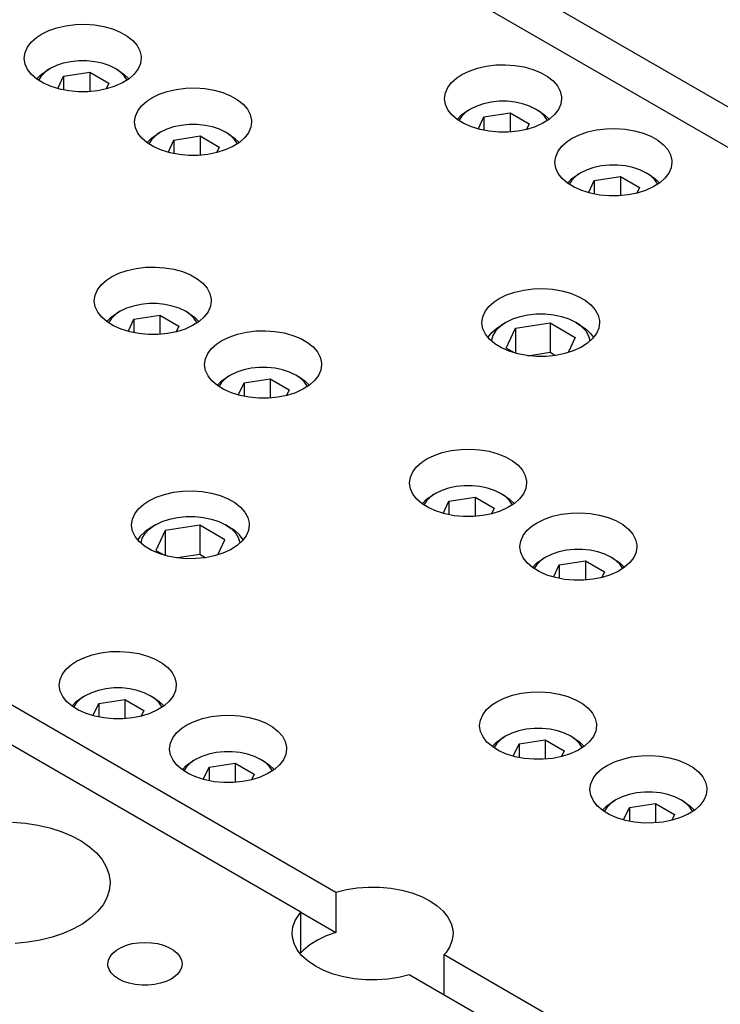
# Model space of a CAD drawing. Header units: inches. Extents: x 3 to 351, y 4 to 271.
# Tile 350 of 530: x 171.29 to 174.82, y 255.31 to 260.27. Entities that reach past the tile are written whole.
import ezdxf

# ---------------------------------------------------------------- set-up
doc = ezdxf.new("R2010")
doc.units = ezdxf.units.IN
doc.header["$LTSCALE"] = 0.5
doc.header["$MEASUREMENT"] = 0
doc.layers.add('DST', color=7, linetype='Continuous')

msp = doc.modelspace()

# ---------------------------------------------------------------- linework, layer by layer
at = {"layer": 'DST', "color": 254, "linetype": 'Continuous'}
for p, q in [((177.3044, 258.4237), (173.3609, 260.7005)), ((173.1841, 260.5984), (177.1276, 258.3217)), ((171.477, 260.2331), (171.5222, 260.2433)), ((171.5222, 260.2433), (171.5698, 260.2492)), ((171.5698, 260.2492), (171.6183, 260.2504)), ((171.6183, 260.2504), (171.6665, 260.2471)), ((171.6665, 260.2471), (171.7131, 260.2392)), ((171.3736, 260.1844), (171.3983, 260.2006)), ((171.3983, 260.2006), (171.4353, 260.2187)), ((171.4353, 260.2187), (171.477, 260.2331)), ((171.7131, 260.2392), (171.7568, 260.227)), ((171.7568, 260.227), (171.7965, 260.2108)), ((171.7965, 260.2108), (171.8311, 260.1911)), ((171.3277, 260.1352), (171.3471, 260.1609)), ((171.3471, 260.1609), (171.3736, 260.1844)), ((171.8311, 260.1911), (171.8596, 260.1684)), ((171.8596, 260.1684), (171.8813, 260.1434)), ((171.8813, 260.1434), (171.8955, 260.1166)), ((171.3118, 260.0801), (171.3158, 260.108)), ((171.3158, 260.108), (171.3277, 260.1352)), ((171.8955, 260.1166), (171.902, 260.0888)), ((171.3118, 260.0778), (171.3118, 260.0801)), ((171.3165, 260.0499), (171.3118, 260.0778)), ((171.329, 260.0228), (171.3165, 260.0499)), ((171.8984, 260.0521), (171.8865, 260.0249)), ((171.9024, 260.0801), (171.8984, 260.0521)), ((171.902, 260.0888), (171.9024, 260.0801)), ((173.6436, 260.0392), (173.6911, 260.045)), ((173.6911, 260.045), (173.7396, 260.0463)), ((173.7396, 260.0463), (173.7878, 260.0429)), ((171.349, 259.9972), (171.329, 260.0228)), ((171.376, 259.9739), (171.349, 259.9972)), ((171.8671, 259.9992), (171.8406, 259.9757)), ((171.8865, 260.0249), (171.8671, 259.9992)), ((173.4949, 259.9803), (173.5196, 259.9965)), ((173.5196, 259.9965), (173.5567, 260.0146)), ((173.5567, 260.0146), (173.5984, 260.029)), ((173.5984, 260.029), (173.6436, 260.0392)), ((173.7878, 260.0429), (173.8344, 260.0351)), ((173.8344, 260.0351), (173.8781, 260.0229)), ((173.8781, 260.0229), (173.9178, 260.0067)), ((173.9178, 260.0067), (173.9524, 259.987)), ((171.4092, 259.9535), (171.376, 259.9739)), ((171.4479, 259.9365), (171.4092, 259.9535)), ((171.8078, 259.955), (171.7696, 259.9377)), ((171.8406, 259.9757), (171.8078, 259.955)), ((173.449, 259.9311), (173.4684, 259.9568)), ((173.4684, 259.9568), (173.4949, 259.9803)), ((173.9524, 259.987), (173.9809, 259.9643)), ((173.9809, 259.9643), (174.0026, 259.9392)), ((171.4908, 259.9234), (171.4479, 259.9365)), ((171.5368, 259.9145), (171.4908, 259.9234)), ((171.5848, 259.9101), (171.5368, 259.9145)), ((171.6333, 259.9103), (171.5848, 259.9101)), ((171.6812, 259.915), (171.6333, 259.9103)), ((171.727, 259.9243), (171.6812, 259.915)), ((171.7696, 259.9377), (171.727, 259.9243)), ((171.9551, 259.8792), (171.9921, 259.8973)), ((171.9921, 259.8973), (172.0338, 259.9117)), ((172.0338, 259.9117), (172.079, 259.9219)), ((172.079, 259.9219), (172.1265, 259.9277)), ((172.1265, 259.9277), (172.175, 259.929)), ((172.175, 259.929), (172.2233, 259.9256)), ((172.2233, 259.9256), (172.2699, 259.9177)), ((172.2699, 259.9177), (172.3136, 259.9055)), ((172.3136, 259.9055), (172.3533, 259.8894)), ((173.4331, 259.8759), (173.4371, 259.9039)), ((173.4371, 259.9039), (173.449, 259.9311)), ((174.0026, 259.9392), (174.0168, 259.9124)), ((174.0168, 259.9124), (174.0233, 259.8847)), ((171.9039, 259.8394), (171.9304, 259.8629)), ((171.9304, 259.8629), (171.9551, 259.8792)), ((172.3533, 259.8894), (172.3879, 259.8697)), ((172.3879, 259.8697), (172.4164, 259.847)), ((172.4164, 259.847), (172.438, 259.8219)), ((173.4332, 259.8737), (173.4331, 259.8759)), ((173.4378, 259.8458), (173.4332, 259.8737)), ((173.4503, 259.8187), (173.4378, 259.8458)), ((174.0197, 259.848), (174.0078, 259.8208)), ((174.0237, 259.8759), (174.0197, 259.848)), ((174.0233, 259.8847), (174.0237, 259.8759)), ((171.8726, 259.7866), (171.8845, 259.8137)), ((171.8845, 259.8137), (171.9039, 259.8394)), ((172.438, 259.8219), (172.4523, 259.7951)), ((173.4703, 259.7931), (173.4503, 259.8187)), ((174.0078, 259.8208), (173.9884, 259.7951)), ((171.8686, 259.7586), (171.8726, 259.7866)), ((171.8686, 259.7563), (171.8686, 259.7586)), ((171.8733, 259.7284), (171.8686, 259.7563)), ((172.4523, 259.7951), (172.4588, 259.7673)), ((172.4591, 259.7586), (172.4552, 259.7307)), ((172.4588, 259.7673), (172.4591, 259.7586)), ((173.4973, 259.7698), (173.4703, 259.7931)), ((173.5306, 259.7494), (173.4973, 259.7698)), ((173.5692, 259.7324), (173.5306, 259.7494)), ((173.9292, 259.7509), (173.891, 259.7336)), ((173.9619, 259.7716), (173.9292, 259.7509)), ((173.9884, 259.7951), (173.9619, 259.7716)), ((171.8858, 259.7013), (171.8733, 259.7284)), ((171.9058, 259.6758), (171.8858, 259.7013)), ((172.4433, 259.7035), (172.4239, 259.6778)), ((172.4552, 259.7307), (172.4433, 259.7035)), ((173.6121, 259.7193), (173.5692, 259.7324)), ((173.6581, 259.7104), (173.6121, 259.7193)), ((173.7061, 259.706), (173.6581, 259.7104)), ((173.7547, 259.7061), (173.7061, 259.706)), ((173.8025, 259.7109), (173.7547, 259.7061)), ((173.8484, 259.7202), (173.8025, 259.7109)), ((173.891, 259.7336), (173.8484, 259.7202)), ((174.1134, 259.6932), (174.1551, 259.7075)), ((174.1551, 259.7075), (174.2003, 259.7178)), ((174.2003, 259.7178), (174.2478, 259.7236)), ((174.2478, 259.7236), (174.2964, 259.7248)), ((174.2964, 259.7248), (174.3446, 259.7215)), ((174.3446, 259.7215), (174.3912, 259.7136)), ((174.3912, 259.7136), (174.4349, 259.7014)), ((174.4349, 259.7014), (174.4746, 259.6853)), ((171.9328, 259.6525), (171.9058, 259.6758)), ((171.966, 259.6321), (171.9328, 259.6525)), ((172.3974, 259.6543), (172.3646, 259.6336)), ((172.4239, 259.6778), (172.3974, 259.6543)), ((174.0252, 259.6353), (174.0517, 259.6588)), ((174.0517, 259.6588), (174.0764, 259.675)), ((174.0764, 259.675), (174.1134, 259.6932)), ((174.4746, 259.6853), (174.5092, 259.6656)), ((174.5092, 259.6656), (174.5377, 259.6429)), ((172.0046, 259.615), (171.966, 259.6321)), ((172.0475, 259.6019), (172.0046, 259.615)), ((172.0936, 259.593), (172.0475, 259.6019)), ((172.2838, 259.6028), (172.238, 259.5936)), ((172.3264, 259.6163), (172.2838, 259.6028)), ((172.3646, 259.6336), (172.3264, 259.6163)), ((173.9939, 259.5824), (174.0058, 259.6096)), ((174.0058, 259.6096), (174.0252, 259.6353)), ((174.5377, 259.6429), (174.5594, 259.6178)), ((174.5594, 259.6178), (174.5736, 259.591)), ((172.1415, 259.5886), (172.0936, 259.593)), ((172.1901, 259.5888), (172.1415, 259.5886)), ((172.238, 259.5936), (172.1901, 259.5888)), ((173.9899, 259.5545), (173.9939, 259.5824)), ((173.9899, 259.5522), (173.9899, 259.5545)), ((173.9946, 259.5243), (173.9899, 259.5522)), ((174.5736, 259.591), (174.5801, 259.5632)), ((174.5805, 259.5545), (174.5765, 259.5265)), ((174.5801, 259.5632), (174.5805, 259.5545)), ((174.0071, 259.4972), (173.9946, 259.5243)), ((174.5646, 259.4994), (174.5452, 259.4737)), ((174.5765, 259.5265), (174.5646, 259.4994)), ((174.0271, 259.4717), (174.0071, 259.4972)), ((174.0541, 259.4484), (174.0271, 259.4717)), ((174.0873, 259.4279), (174.0541, 259.4484)), ((174.5187, 259.4502), (174.4859, 259.4295)), ((174.5452, 259.4737), (174.5187, 259.4502)), ((174.1259, 259.4109), (174.0873, 259.4279)), ((174.1689, 259.3978), (174.1259, 259.4109)), ((174.4051, 259.3987), (174.3593, 259.3895)), ((174.4477, 259.4122), (174.4051, 259.3987)), ((174.4859, 259.4295), (174.4477, 259.4122)), ((174.2149, 259.3889), (174.1689, 259.3978)), ((174.2629, 259.3845), (174.2149, 259.3889)), ((174.3114, 259.3847), (174.2629, 259.3845)), ((174.3593, 259.3895), (174.3114, 259.3847)), ((171.7889, 258.994), (171.8306, 259.0084)), ((171.8306, 259.0084), (171.8758, 259.0186)), ((171.8758, 259.0186), (171.9233, 259.0244)), ((171.9233, 259.0244), (171.9718, 259.0257)), ((171.9718, 259.0257), (172.02, 259.0223)), ((172.02, 259.0223), (172.0666, 259.0144)), ((172.0666, 259.0144), (172.1104, 259.0023)), ((172.1104, 259.0023), (172.1501, 258.9861)), ((171.7007, 258.9362), (171.7271, 258.9597)), ((171.7271, 258.9597), (171.7519, 258.9759)), ((171.7519, 258.9759), (171.7889, 258.994)), ((172.1501, 258.9861), (172.1846, 258.9664)), ((172.1846, 258.9664), (172.2131, 258.9437)), ((171.6694, 258.8833), (171.6812, 258.9105)), ((171.6812, 258.9105), (171.7007, 258.9362)), ((172.2131, 258.9437), (172.2348, 258.9186)), ((172.2348, 258.9186), (172.2491, 258.8918)), ((173.7874, 258.8994), (173.8327, 258.9097)), ((173.8327, 258.9097), (173.8803, 258.9156)), ((173.8803, 258.9156), (173.929, 258.9169)), ((173.929, 258.9169), (173.9773, 258.9136)), ((173.9773, 258.9136), (174.0241, 258.9058)), ((174.0241, 258.9058), (174.068, 258.8937)), ((171.6654, 258.8553), (171.6694, 258.8833)), ((171.6654, 258.8531), (171.6654, 258.8553)), ((171.67, 258.8252), (171.6654, 258.8531)), ((172.2491, 258.8918), (172.2555, 258.864)), ((172.2559, 258.8553), (172.2519, 258.8274)), ((172.2555, 258.864), (172.2559, 258.8553)), ((173.6833, 258.8503), (173.7085, 258.8668)), ((173.7085, 258.8668), (173.7456, 258.885)), ((173.7456, 258.885), (173.7874, 258.8994)), ((174.068, 258.8937), (174.1079, 258.8776)), ((174.1079, 258.8776), (174.1427, 258.8579)), ((174.1427, 258.8579), (174.1715, 258.8352)), ((171.6825, 258.7981), (171.67, 258.8252)), ((172.2519, 258.8274), (172.2401, 258.8002)), ((173.6374, 258.8009), (173.6568, 258.8267)), ((173.6568, 258.8267), (173.6833, 258.8503)), ((174.1715, 258.8352), (174.1935, 258.8101)), ((174.1935, 258.8101), (174.208, 258.7833)), ((171.7026, 258.7725), (171.6825, 258.7981)), ((171.7296, 258.7492), (171.7026, 258.7725)), ((172.2206, 258.7745), (172.1942, 258.751)), ((172.2401, 258.8002), (172.2206, 258.7745)), ((173.6215, 258.7456), (173.6255, 258.7736)), ((173.6255, 258.7736), (173.6374, 258.8009)), ((174.208, 258.7833), (174.2148, 258.7555)), ((174.2148, 258.7555), (174.2153, 258.7456)), ((171.7628, 258.7288), (171.7296, 258.7492)), ((171.8014, 258.7118), (171.7628, 258.7288)), ((171.8443, 258.6986), (171.8014, 258.7118)), ((172.1232, 258.713), (172.0806, 258.6995)), ((172.1614, 258.7303), (172.1232, 258.713)), ((172.1942, 258.751), (172.1614, 258.7303)), ((172.4326, 258.6972), (172.4801, 258.703)), ((172.4801, 258.703), (172.5286, 258.7042)), ((172.5286, 258.7042), (172.5768, 258.7009)), ((173.6216, 258.7419), (173.6215, 258.7456)), ((173.6267, 258.7139), (173.6216, 258.7419)), ((173.6396, 258.6868), (173.6267, 258.7139)), ((174.2113, 258.7176), (174.1994, 258.6903)), ((174.2153, 258.7456), (174.2113, 258.7176)), ((171.8904, 258.6898), (171.8443, 258.6986)), ((171.9383, 258.6853), (171.8904, 258.6898)), ((171.9869, 258.6855), (171.9383, 258.6853)), ((172.0347, 258.6903), (171.9869, 258.6855)), ((172.0806, 258.6995), (172.0347, 258.6903)), ((172.2839, 258.6382), (172.3086, 258.6544)), ((172.3086, 258.6544), (172.3457, 258.6725)), ((172.3457, 258.6725), (172.3874, 258.6869)), ((172.3874, 258.6869), (172.4326, 258.6972)), ((172.5768, 258.7009), (172.6234, 258.693)), ((172.6234, 258.693), (172.6672, 258.6808)), ((172.6672, 258.6808), (172.7068, 258.6647)), ((172.7068, 258.6647), (172.7414, 258.645)), ((173.66, 258.6613), (173.6396, 258.6868)), ((173.6873, 258.6381), (173.66, 258.6613)), ((174.18, 258.6646), (174.1535, 258.641)), ((174.1994, 258.6903), (174.18, 258.6646)), ((172.238, 258.589), (172.2574, 258.6147)), ((172.2574, 258.6147), (172.2839, 258.6382)), ((172.7414, 258.645), (172.7699, 258.6223)), ((172.7699, 258.6223), (172.7916, 258.5972)), ((173.7209, 258.6177), (173.6873, 258.6381)), ((173.7598, 258.6008), (173.7209, 258.6177)), ((174.1207, 258.6202), (174.0825, 258.6028)), ((174.1535, 258.641), (174.1207, 258.6202)), ((172.2222, 258.5339), (172.2261, 258.5618)), ((172.2261, 258.5618), (172.238, 258.589)), ((172.7916, 258.5972), (172.8059, 258.5704)), ((172.8059, 258.5704), (172.8123, 258.5426)), ((173.8029, 258.5877), (173.7598, 258.6008)), ((173.8492, 258.579), (173.8029, 258.5877)), ((173.8973, 258.5747), (173.8492, 258.579)), ((173.946, 258.575), (173.8973, 258.5747)), ((173.9939, 258.5799), (173.946, 258.575)), ((174.0398, 258.5892), (173.9939, 258.5799)), ((174.0825, 258.6028), (174.0398, 258.5892)), ((172.2222, 258.5316), (172.2222, 258.5339)), ((172.2268, 258.5037), (172.2222, 258.5316)), ((172.8087, 258.5059), (172.7968, 258.4787)), ((172.8127, 258.5339), (172.8087, 258.5059)), ((172.8123, 258.5426), (172.8127, 258.5339)), ((172.2393, 258.4766), (172.2268, 258.5037)), ((172.2593, 258.4511), (172.2393, 258.4766)), ((172.7968, 258.4787), (172.7774, 258.4531)), ((172.2863, 258.4278), (172.2593, 258.4511)), ((172.3196, 258.4073), (172.2863, 258.4278)), ((172.3582, 258.3903), (172.3196, 258.4073)), ((172.7182, 258.4089), (172.68, 258.3916)), ((172.7509, 258.4295), (172.7182, 258.4089)), ((172.7774, 258.4531), (172.7509, 258.4295)), ((172.4011, 258.3772), (172.3582, 258.3903)), ((172.4471, 258.3683), (172.4011, 258.3772)), ((172.4951, 258.3639), (172.4471, 258.3683)), ((172.5437, 258.3641), (172.4951, 258.3639)), ((172.5915, 258.3689), (172.5437, 258.3641)), ((172.6374, 258.3781), (172.5915, 258.3689)), ((172.68, 258.3916), (172.6374, 258.3781)), ((168.9415, 258.149), (172.885, 255.8722)), ((173.5143, 258.1059), (173.5628, 258.1071)), ((173.5628, 258.1071), (173.611, 258.1038)), ((173.3181, 258.0411), (173.3428, 258.0573)), ((173.3428, 258.0573), (173.3799, 258.0754)), ((173.3799, 258.0754), (173.4216, 258.0898)), ((173.4216, 258.0898), (173.4668, 258.1001)), ((173.4668, 258.1001), (173.5143, 258.1059)), ((173.611, 258.1038), (173.6576, 258.0959)), ((173.6576, 258.0959), (173.7014, 258.0837)), ((173.7014, 258.0837), (173.7411, 258.0676)), ((173.7411, 258.0676), (173.7756, 258.0479)), ((172.7082, 255.7702), (168.7647, 258.0469)), ((173.2722, 257.9919), (173.2917, 258.0176)), ((173.2917, 258.0176), (173.3181, 258.0411)), ((173.7756, 258.0479), (173.8041, 258.0252)), ((173.8041, 258.0252), (173.8258, 258.0001)), ((173.2564, 257.9368), (173.2604, 257.9647)), ((173.2604, 257.9647), (173.2722, 257.9919)), ((173.8258, 258.0001), (173.8401, 257.9733)), ((173.8401, 257.9733), (173.8465, 257.9455)), ((173.2564, 257.9345), (173.2564, 257.9368)), ((173.261, 257.9066), (173.2564, 257.9345)), ((173.8429, 257.9088), (173.831, 257.8817)), ((173.8469, 257.9368), (173.8429, 257.9088)), ((173.8465, 257.9455), (173.8469, 257.9368)), ((171.9407, 257.8462), (171.9779, 257.8644)), ((171.9779, 257.8644), (172.0197, 257.8788)), ((172.0197, 257.8788), (172.065, 257.8891)), ((172.065, 257.8891), (172.1126, 257.895)), ((172.1126, 257.895), (172.1612, 257.8963)), ((172.1612, 257.8963), (172.2096, 257.893)), ((172.2096, 257.893), (172.2563, 257.8852)), ((172.2563, 257.8852), (172.3003, 257.8731)), ((172.3003, 257.8731), (172.3402, 257.8569)), ((173.2735, 257.8795), (173.261, 257.9066)), ((173.2935, 257.854), (173.2735, 257.8795)), ((173.831, 257.8817), (173.8116, 257.856)), ((171.8891, 257.8061), (171.9155, 257.8297)), ((171.9155, 257.8297), (171.9407, 257.8462)), ((172.3402, 257.8569), (172.375, 257.8373)), ((172.375, 257.8373), (172.4037, 257.8146)), ((172.4037, 257.8146), (172.4257, 257.7895)), ((173.3205, 257.8307), (173.2935, 257.854)), ((173.3538, 257.8102), (173.3205, 257.8307)), ((173.3924, 257.7932), (173.3538, 257.8102)), ((173.7524, 257.8118), (173.7142, 257.7945)), ((173.7852, 257.8324), (173.7524, 257.8118)), ((173.8116, 257.856), (173.7852, 257.8324)), ((171.8578, 257.753), (171.8696, 257.7803)), ((171.8696, 257.7803), (171.8891, 257.8061)), ((172.4257, 257.7895), (172.4403, 257.7627)), ((172.4403, 257.7627), (172.447, 257.7348)), ((173.4353, 257.7801), (173.3924, 257.7932)), ((173.4814, 257.7712), (173.4353, 257.7801)), ((173.5293, 257.7668), (173.4814, 257.7712)), ((173.5779, 257.767), (173.5293, 257.7668)), ((173.6257, 257.7718), (173.5779, 257.767)), ((173.6716, 257.781), (173.6257, 257.7718)), ((173.7142, 257.7945), (173.6716, 257.781)), ((173.9367, 257.754), (173.9784, 257.7684)), ((173.9784, 257.7684), (174.0236, 257.7786)), ((174.0236, 257.7786), (174.0711, 257.7844)), ((174.0711, 257.7844), (174.1196, 257.7857)), ((174.1196, 257.7857), (174.1678, 257.7823)), ((174.1678, 257.7823), (174.2144, 257.7744)), ((174.2144, 257.7744), (174.2581, 257.7623)), ((174.2581, 257.7623), (174.2978, 257.7461)), ((171.8538, 257.725), (171.8578, 257.753)), ((171.8538, 257.7213), (171.8538, 257.725)), ((171.8589, 257.6933), (171.8538, 257.7213)), ((172.4475, 257.725), (172.4435, 257.697)), ((172.447, 257.7348), (172.4475, 257.725)), ((173.8484, 257.6961), (173.8749, 257.7197)), ((173.8749, 257.7197), (173.8996, 257.7359)), ((173.8996, 257.7359), (173.9367, 257.754)), ((174.2978, 257.7461), (174.3324, 257.7264)), ((174.3324, 257.7264), (174.3609, 257.7037)), ((171.8718, 257.6662), (171.8589, 257.6933)), ((171.8922, 257.6407), (171.8718, 257.6662)), ((172.4317, 257.6697), (172.4122, 257.644)), ((172.4435, 257.697), (172.4317, 257.6697)), ((173.8171, 257.6433), (173.829, 257.6705)), ((173.829, 257.6705), (173.8484, 257.6961)), ((174.3609, 257.7037), (174.3826, 257.6786)), ((174.3826, 257.6786), (174.3968, 257.6518)), ((171.9195, 257.6174), (171.8922, 257.6407)), ((171.9531, 257.5971), (171.9195, 257.6174)), ((172.3858, 257.6204), (172.353, 257.5996)), ((172.4122, 257.644), (172.3858, 257.6204)), ((173.8131, 257.6153), (173.8171, 257.6433)), ((173.8132, 257.6131), (173.8131, 257.6153)), ((173.8178, 257.5851), (173.8132, 257.6131)), ((174.3968, 257.6518), (174.4033, 257.624)), ((174.4037, 257.6153), (174.3997, 257.5874)), ((174.4033, 257.624), (174.4037, 257.6153)), ((171.992, 257.5802), (171.9531, 257.5971)), ((172.0351, 257.5671), (171.992, 257.5802)), ((172.0814, 257.5584), (172.0351, 257.5671)), ((172.2721, 257.5686), (172.2262, 257.5593)), ((172.3147, 257.5822), (172.2721, 257.5686)), ((172.353, 257.5996), (172.3147, 257.5822)), ((173.8303, 257.5581), (173.8178, 257.5851)), ((174.3878, 257.5602), (174.3684, 257.5345)), ((174.3997, 257.5874), (174.3878, 257.5602)), ((172.1295, 257.5541), (172.0814, 257.5584)), ((172.1782, 257.5544), (172.1295, 257.5541)), ((172.2262, 257.5593), (172.1782, 257.5544)), ((173.8503, 257.5325), (173.8303, 257.5581)), ((173.8773, 257.5092), (173.8503, 257.5325)), ((174.3419, 257.511), (174.3092, 257.4903)), ((174.3684, 257.5345), (174.3419, 257.511)), ((173.9106, 257.4888), (173.8773, 257.5092)), ((173.9492, 257.4718), (173.9106, 257.4888)), ((173.9921, 257.4586), (173.9492, 257.4718)), ((174.271, 257.473), (174.2284, 257.4595)), ((174.3092, 257.4903), (174.271, 257.473)), ((174.0381, 257.4497), (173.9921, 257.4586)), ((174.0861, 257.4453), (174.0381, 257.4497)), ((174.1347, 257.4455), (174.0861, 257.4453)), ((174.1825, 257.4503), (174.1347, 257.4455)), ((174.2284, 257.4595), (174.1825, 257.4503)), ((171.6121, 257.0548), (171.6538, 257.0692)), ((171.6538, 257.0692), (171.699, 257.0795)), ((171.699, 257.0795), (171.7465, 257.0853)), ((171.7465, 257.0853), (171.795, 257.0865)), ((171.795, 257.0865), (171.8433, 257.0832)), ((171.8433, 257.0832), (171.8899, 257.0753)), ((171.8899, 257.0753), (171.9336, 257.0631)), ((171.5239, 256.997), (171.5504, 257.0205)), ((171.5504, 257.0205), (171.5751, 257.0367)), ((171.5751, 257.0367), (171.6121, 257.0548)), ((171.9336, 257.0631), (171.9733, 257.0469)), ((171.9733, 257.0469), (172.0079, 257.0273)), ((172.0079, 257.0273), (172.0364, 257.0046)), ((171.4926, 256.9441), (171.5045, 256.9713)), ((171.5045, 256.9713), (171.5239, 256.997)), ((172.0364, 257.0046), (172.058, 256.9795)), ((172.058, 256.9795), (172.0723, 256.9527)), ((171.4886, 256.9162), (171.4926, 256.9441)), ((171.4886, 256.9139), (171.4886, 256.9162)), ((172.0723, 256.9527), (172.0788, 256.9249)), ((172.0791, 256.9162), (172.0752, 256.8882)), ((172.0788, 256.9249), (172.0791, 256.9162)), ((171.4933, 256.886), (171.4886, 256.9139)), ((171.5058, 256.8589), (171.4933, 256.886)), ((172.0752, 256.8882), (172.0633, 256.861)), ((173.7334, 256.8507), (173.7751, 256.8651)), ((173.7751, 256.8651), (173.8203, 256.8753)), ((173.8203, 256.8753), (173.8678, 256.8812)), ((173.8678, 256.8812), (173.9164, 256.8824)), ((173.9164, 256.8824), (173.9646, 256.879)), ((173.9646, 256.879), (174.0112, 256.8712)), ((174.0112, 256.8712), (174.0549, 256.859)), ((171.5258, 256.8334), (171.5058, 256.8589)), ((171.5528, 256.8101), (171.5258, 256.8334)), ((172.0439, 256.8353), (172.0174, 256.8118)), ((172.0633, 256.861), (172.0439, 256.8353)), ((173.6452, 256.7929), (173.6717, 256.8164)), ((173.6717, 256.8164), (173.6964, 256.8326)), ((173.6964, 256.8326), (173.7334, 256.8507)), ((174.0549, 256.859), (174.0946, 256.8428)), ((174.0946, 256.8428), (174.1292, 256.8231)), ((174.1292, 256.8231), (174.1577, 256.8004)), ((171.586, 256.7896), (171.5528, 256.8101)), ((171.6246, 256.7726), (171.586, 256.7896)), ((171.6675, 256.7595), (171.6246, 256.7726)), ((171.9464, 256.7738), (171.9038, 256.7604)), ((171.9846, 256.7911), (171.9464, 256.7738)), ((172.0174, 256.8118), (171.9846, 256.7911)), ((173.6139, 256.74), (173.6258, 256.7672)), ((173.6258, 256.7672), (173.6452, 256.7929)), ((174.1577, 256.8004), (174.1794, 256.7753)), ((174.1794, 256.7753), (174.1936, 256.7485)), ((171.7136, 256.7506), (171.6675, 256.7595)), ((171.7615, 256.7462), (171.7136, 256.7506)), ((171.8101, 256.7464), (171.7615, 256.7462)), ((171.858, 256.7511), (171.8101, 256.7464)), ((171.9038, 256.7604), (171.858, 256.7511)), ((172.1319, 256.7153), (172.1689, 256.7334)), ((172.1689, 256.7334), (172.2106, 256.7478)), ((172.2106, 256.7478), (172.2558, 256.758)), ((172.2558, 256.758), (172.3033, 256.7638)), ((172.3033, 256.7638), (172.3518, 256.7651)), ((172.3518, 256.7651), (172.4, 256.7617)), ((172.4, 256.7617), (172.4466, 256.7538)), ((172.4466, 256.7538), (172.4904, 256.7416)), ((172.4904, 256.7416), (172.5301, 256.7255)), ((172.5301, 256.7255), (172.5646, 256.7058)), ((173.6099, 256.712), (173.6139, 256.74)), ((174.1936, 256.7485), (174.2001, 256.7208)), ((174.2001, 256.7208), (174.2005, 256.712)), ((172.0612, 256.6498), (172.0807, 256.6755)), ((172.0807, 256.6755), (172.1071, 256.699)), ((172.1071, 256.699), (172.1319, 256.7153)), ((172.5646, 256.7058), (172.5931, 256.6831)), ((172.5931, 256.6831), (172.6148, 256.658)), ((173.6099, 256.7098), (173.6099, 256.712)), ((173.6146, 256.6819), (173.6099, 256.7098)), ((173.6271, 256.6548), (173.6146, 256.6819)), ((174.1965, 256.6841), (174.1846, 256.6569)), ((174.2005, 256.712), (174.1965, 256.6841)), ((172.0454, 256.5947), (172.0494, 256.6227)), ((172.0494, 256.6227), (172.0612, 256.6498)), ((172.6148, 256.658), (172.6291, 256.6312)), ((172.6291, 256.6312), (172.6355, 256.6034)), ((173.6471, 256.6292), (173.6271, 256.6548)), ((173.6741, 256.6059), (173.6471, 256.6292)), ((174.1652, 256.6312), (174.1387, 256.6077)), ((174.1846, 256.6569), (174.1652, 256.6312)), ((172.0454, 256.5924), (172.0454, 256.5947)), ((172.05, 256.5645), (172.0454, 256.5924)), ((172.6319, 256.5668), (172.6201, 256.5396)), ((172.6359, 256.5947), (172.6319, 256.5668)), ((172.6355, 256.6034), (172.6359, 256.5947)), ((173.7073, 256.5855), (173.6741, 256.6059)), ((173.7459, 256.5685), (173.7073, 256.5855)), ((173.7889, 256.5554), (173.7459, 256.5685)), ((174.0677, 256.5697), (174.0251, 256.5563)), ((174.1059, 256.587), (174.0677, 256.5697)), ((174.1387, 256.6077), (174.1059, 256.587)), ((172.0625, 256.5374), (172.05, 256.5645)), ((172.0826, 256.5119), (172.0625, 256.5374)), ((172.6201, 256.5396), (172.6006, 256.5139)), ((173.8349, 256.5465), (173.7889, 256.5554)), ((173.8829, 256.5421), (173.8349, 256.5465)), ((173.9314, 256.5422), (173.8829, 256.5421)), ((173.9793, 256.547), (173.9314, 256.5422)), ((174.0251, 256.5563), (173.9793, 256.547)), ((174.2532, 256.5111), (174.2902, 256.5293)), ((174.2902, 256.5293), (174.3319, 256.5436)), ((174.3319, 256.5436), (174.3771, 256.5539)), ((174.3771, 256.5539), (174.4246, 256.5597)), ((174.4246, 256.5597), (174.4731, 256.5609)), ((174.4731, 256.5609), (174.5214, 256.5576)), ((174.5214, 256.5576), (174.568, 256.5497)), ((174.568, 256.5497), (174.6117, 256.5375)), ((174.6117, 256.5375), (174.6514, 256.5214)), ((174.6514, 256.5214), (174.6859, 256.5017)), ((172.1096, 256.4886), (172.0826, 256.5119)), ((172.1428, 256.4682), (172.1096, 256.4886)), ((172.1814, 256.4512), (172.1428, 256.4682)), ((172.5414, 256.4697), (172.5032, 256.4524)), ((172.5742, 256.4904), (172.5414, 256.4697)), ((172.6006, 256.5139), (172.5742, 256.4904)), ((174.1826, 256.4457), (174.202, 256.4714)), ((174.202, 256.4714), (174.2284, 256.4949)), ((174.2284, 256.4949), (174.2532, 256.5111)), ((174.6859, 256.5017), (174.7145, 256.479)), ((174.7145, 256.479), (174.7361, 256.4539)), ((172.2243, 256.438), (172.1814, 256.4512)), ((172.2704, 256.4291), (172.2243, 256.438)), ((172.3183, 256.4247), (172.2704, 256.4291)), ((172.3669, 256.4249), (172.3183, 256.4247)), ((172.4147, 256.4297), (172.3669, 256.4249)), ((172.4606, 256.4389), (172.4147, 256.4297)), ((172.5032, 256.4524), (172.4606, 256.4389)), ((174.1667, 256.3906), (174.1707, 256.4185)), ((174.1707, 256.4185), (174.1826, 256.4457)), ((174.7361, 256.4539), (174.7504, 256.4271)), ((174.7504, 256.4271), (174.7569, 256.3993)), ((174.1667, 256.3883), (174.1667, 256.3906)), ((174.1714, 256.3604), (174.1667, 256.3883)), ((174.7572, 256.3906), (174.7533, 256.3627)), ((174.7569, 256.3993), (174.7572, 256.3906)), ((174.1839, 256.3333), (174.1714, 256.3604)), ((174.2039, 256.3078), (174.1839, 256.3333)), ((174.7414, 256.3355), (174.722, 256.3098)), ((174.7533, 256.3627), (174.7414, 256.3355)), ((174.2309, 256.2845), (174.2039, 256.3078)), ((174.2641, 256.264), (174.2309, 256.2845)), ((174.6955, 256.2863), (174.6627, 256.2656)), ((174.722, 256.3098), (174.6955, 256.2863)), ((171.2529, 256.2244), (171.3174, 256.2194)), ((171.3174, 256.2194), (171.3804, 256.2098)), ((174.3027, 256.247), (174.2641, 256.264)), ((174.3456, 256.2339), (174.3027, 256.247)), ((174.3917, 256.225), (174.3456, 256.2339)), ((174.4396, 256.2206), (174.3917, 256.225)), ((174.4882, 256.2208), (174.4396, 256.2206)), ((174.5361, 256.2256), (174.4882, 256.2208)), ((174.5819, 256.2348), (174.5361, 256.2256)), ((174.6245, 256.2483), (174.5819, 256.2348)), ((174.6627, 256.2656), (174.6245, 256.2483)), ((171.3804, 256.2098), (171.4409, 256.1958)), ((171.4409, 256.1958), (171.498, 256.1776)), ((171.498, 256.1776), (171.5508, 256.1556)), ((171.5508, 256.1556), (171.5986, 256.13)), ((171.5986, 256.13), (171.6405, 256.1012)), ((171.6405, 256.1012), (171.676, 256.0697)), ((171.676, 256.0697), (171.7046, 256.0358)), ((171.7046, 256.0358), (171.7258, 256.0003)), ((171.7258, 256.0003), (171.7393, 255.9635)), ((171.7393, 255.9635), (171.7448, 255.926)), ((171.7448, 255.926), (171.745, 255.9185)), ((171.741, 255.881), (171.7291, 255.844)), ((171.745, 255.9185), (171.741, 255.881)), ((172.885, 255.8722), (172.9374, 255.8851)), ((172.885, 255.8722), (172.885, 255.6681)), ((172.9374, 255.8851), (172.9924, 255.8936)), ((172.9924, 255.8936), (173.049, 255.8976)), ((173.049, 255.8976), (173.1059, 255.897)), ((173.1059, 255.897), (173.1622, 255.8918)), ((173.1622, 255.8918), (173.2166, 255.8821)), ((173.2166, 255.8821), (173.2682, 255.8681)), ((171.7291, 255.844), (171.7094, 255.8081)), ((173.2682, 255.8681), (173.3158, 255.8501)), ((173.3158, 255.8501), (173.3586, 255.8284)), ((173.3586, 255.8284), (173.3958, 255.8034)), ((171.6822, 255.7739), (171.6481, 255.7419)), ((171.7094, 255.8081), (171.6822, 255.7739)), ((173.3958, 255.8034), (173.4265, 255.7757)), ((173.4265, 255.7757), (173.4502, 255.7458)), ((171.6481, 255.7419), (171.6073, 255.7125)), ((172.6676, 255.6962), (172.6795, 255.7284)), ((172.6795, 255.7284), (172.6991, 255.7593)), ((172.6991, 255.7593), (172.7082, 255.7702)), ((172.7082, 255.566), (172.7082, 255.7702)), ((172.7082, 255.7702), (172.885, 255.6681)), ((173.4502, 255.7458), (173.4665, 255.7143)), ((171.5607, 255.6863), (171.5088, 255.6635)), ((171.6073, 255.7125), (171.5607, 255.6863)), ((172.6636, 255.6634), (172.6676, 255.6962)), ((173.4665, 255.7143), (173.4749, 255.6818)), ((173.4749, 255.6818), (173.4761, 255.6634)), ((171.3926, 255.6297), (171.33, 255.6193)), ((171.4525, 255.6446), (171.3926, 255.6297)), ((171.5088, 255.6635), (171.4525, 255.6446)), ((172.6649, 255.645), (172.6636, 255.6634)), ((172.6733, 255.6125), (172.6649, 255.645)), ((172.792, 255.6303), (172.7533, 255.6062)), ((172.8362, 255.6511), (172.792, 255.6303)), ((172.885, 255.6681), (172.8362, 255.6511)), ((173.4721, 255.6306), (173.4602, 255.5984)), ((173.4761, 255.6634), (173.4721, 255.6306)), ((171.33, 255.6193), (171.2657, 255.6133)), ((171.7585, 255.5644), (171.7772, 255.5799)), ((171.7772, 255.5799), (171.8003, 255.5932)), ((171.8003, 255.5932), (171.8271, 255.604)), ((171.8271, 255.604), (171.8567, 255.612)), ((171.8567, 255.612), (171.8883, 255.6169)), ((171.8883, 255.6169), (171.9208, 255.6185)), ((171.9208, 255.6185), (171.9534, 255.6169)), ((171.9534, 255.6169), (171.985, 255.612)), ((171.985, 255.612), (172.0146, 255.604)), ((172.0146, 255.604), (172.0414, 255.5932)), ((172.0414, 255.5932), (172.0645, 255.5799)), ((172.0645, 255.5799), (172.0832, 255.5644)), ((172.6896, 255.581), (172.6733, 255.6125)), ((172.7133, 255.551), (172.6896, 255.581)), ((172.7208, 255.5792), (172.7082, 255.566)), ((172.7533, 255.6062), (172.7208, 255.5792)), ((173.4602, 255.5984), (173.4407, 255.5675)), ((171.7333, 255.5103), (171.7362, 255.5291)), ((171.7362, 255.5291), (171.7446, 255.5473)), ((171.7446, 255.5473), (171.7585, 255.5644)), ((172.0832, 255.5644), (172.097, 255.5473)), ((172.097, 255.5473), (172.1055, 255.5291)), ((172.1055, 255.5291), (172.1083, 255.5103)), ((172.744, 255.5233), (172.7133, 255.551)), ((173.4407, 255.5675), (173.4316, 255.5566)), ((173.4316, 255.5566), (174.1577, 255.1374)), ((173.4316, 255.3525), (173.4316, 255.5566)), ((171.7341, 255.5009), (171.7333, 255.5103)), ((171.7397, 255.4823), (171.7341, 255.5009)), ((171.7509, 255.4645), (171.7397, 255.4823)), ((172.1055, 255.4915), (172.097, 255.4733)), ((172.1083, 255.5103), (172.1055, 255.4915)), ((172.7811, 255.4984), (172.744, 255.5233)), ((172.824, 255.4767), (172.7811, 255.4984)), ((172.8716, 255.4587), (172.824, 255.4767)), ((171.7672, 255.4482), (171.7509, 255.4645)), ((171.7883, 255.4337), (171.7672, 255.4482)), ((171.8133, 255.4216), (171.7883, 255.4337)), ((172.0534, 255.4337), (172.0284, 255.4216)), ((172.0645, 255.4407), (172.0534, 255.4337)), ((172.0832, 255.4562), (172.0645, 255.4407)), ((172.097, 255.4733), (172.0832, 255.4562)), ((172.9232, 255.4447), (172.8716, 255.4587)), ((172.9776, 255.435), (172.9232, 255.4447)), ((173.0339, 255.4298), (172.9776, 255.435)), ((173.0908, 255.4292), (173.0339, 255.4298)), ((173.1474, 255.4331), (173.0908, 255.4292)), ((173.2024, 255.4417), (173.1474, 255.4331)), ((173.2548, 255.4546), (173.2024, 255.4417)), ((173.981, 255.0353), (173.2548, 255.4546)), ((171.8416, 255.4122), (171.8133, 255.4216)), ((171.8723, 255.4057), (171.8416, 255.4122)), ((171.9045, 255.4025), (171.8723, 255.4057)), ((171.9372, 255.4025), (171.9045, 255.4025)), ((171.9694, 255.4057), (171.9372, 255.4025)), ((172.0001, 255.4122), (171.9694, 255.4057)), ((172.0284, 255.4216), (172.0001, 255.4122))]:
    msp.add_line(p, q, dxfattribs=at)
at = {"layer": 'DST', "color": 132, "linetype": 'Continuous'}
for p, q in [((171.5089, 260.0537), (171.4739, 260.042)), ((171.547, 260.0617), (171.5089, 260.0537)), ((171.5869, 260.0658), (171.547, 260.0617)), ((171.6273, 260.0658), (171.5869, 260.0658)), ((171.6672, 260.0617), (171.6273, 260.0658)), ((171.7053, 260.0537), (171.6672, 260.0617)), ((171.7403, 260.042), (171.7053, 260.0537)), ((171.3748, 259.9748), (171.3969, 259.9972)), ((171.4168, 260.0091), (171.3966, 259.9889)), ((171.3969, 259.9972), (171.4255, 260.017)), ((171.4428, 260.027), (171.4168, 260.0091)), ((171.4255, 260.017), (171.4261, 260.0174)), ((171.4428, 260.027), (171.4261, 260.0174)), ((171.4739, 260.042), (171.4428, 260.027)), ((171.4428, 260.027), (171.4428, 260.027)), ((171.5107, 259.9879), (171.6424, 260.0082)), ((171.6424, 260.0082), (171.7388, 259.9526)), ((171.6424, 260.0082), (171.6424, 259.9108)), ((171.7713, 260.027), (171.7403, 260.042)), ((171.7881, 260.0174), (171.7713, 260.027)), ((171.7955, 260.0106), (171.7713, 260.027)), ((171.7881, 260.0174), (171.8167, 259.9976)), ((171.8163, 259.9905), (171.7955, 260.0106)), ((171.8167, 259.9976), (171.839, 259.9753)), ((171.3966, 259.9889), (171.3836, 259.9687)), ((171.4818, 259.9257), (171.5107, 259.9879)), ((171.5107, 259.9879), (171.5107, 259.9189)), ((171.7388, 259.9526), (171.7255, 259.9239)), ((171.8306, 259.9687), (171.8163, 259.9905)), ((171.839, 259.9753), (171.8394, 259.9748)), ((173.6303, 259.8496), (173.5952, 259.8379)), ((173.6683, 259.8576), (173.6303, 259.8496)), ((173.7082, 259.8617), (173.6683, 259.8576)), ((173.7487, 259.8617), (173.7082, 259.8617)), ((173.7885, 259.8576), (173.7487, 259.8617)), ((173.8266, 259.8496), (173.7885, 259.8576)), ((173.8617, 259.8379), (173.8266, 259.8496)), ((173.5381, 259.805), (173.5179, 259.7847)), ((173.5182, 259.7931), (173.5468, 259.8129)), ((173.5642, 259.8229), (173.5381, 259.805)), ((173.5468, 259.8129), (173.5475, 259.8133)), ((173.5642, 259.8229), (173.5475, 259.8133)), ((173.5952, 259.8379), (173.5642, 259.8229)), ((173.5642, 259.8229), (173.5642, 259.8229)), ((173.632, 259.7837), (173.7637, 259.8041)), ((173.7637, 259.8041), (173.8602, 259.7484)), ((173.7637, 259.8041), (173.7637, 259.7067)), ((173.8927, 259.8229), (173.8617, 259.8379)), ((173.9094, 259.8133), (173.8927, 259.8229)), ((173.9168, 259.8065), (173.8927, 259.8229)), ((173.9094, 259.8133), (173.938, 259.7935)), ((173.9376, 259.7864), (173.9168, 259.8065)), ((173.4961, 259.7707), (173.5182, 259.7931)), ((173.5179, 259.7847), (173.5049, 259.7645)), ((173.6031, 259.7216), (173.632, 259.7837)), ((173.632, 259.7837), (173.632, 259.7148)), ((173.8602, 259.7484), (173.8468, 259.7198)), ((173.9519, 259.7645), (173.9376, 259.7864)), ((173.938, 259.7935), (173.9603, 259.7712)), ((173.9603, 259.7712), (173.9607, 259.7707)), ((171.9996, 259.7056), (171.9736, 259.6877)), ((171.9996, 259.7056), (171.9829, 259.6959)), ((172.0306, 259.7206), (171.9996, 259.7056)), ((171.9996, 259.7056), (171.9996, 259.7056)), ((172.0657, 259.7323), (172.0306, 259.7206)), ((172.1038, 259.7403), (172.0657, 259.7323)), ((172.1436, 259.7443), (172.1038, 259.7403)), ((172.1841, 259.7443), (172.1436, 259.7443)), ((172.224, 259.7403), (172.1841, 259.7443)), ((172.262, 259.7323), (172.224, 259.7403)), ((172.2971, 259.7206), (172.262, 259.7323)), ((172.3281, 259.7056), (172.2971, 259.7206)), ((172.3448, 259.6959), (172.3281, 259.7056)), ((172.3523, 259.6892), (172.3281, 259.7056)), ((171.9315, 259.6534), (171.9537, 259.6757)), ((171.9534, 259.6674), (171.9403, 259.6472)), ((171.9736, 259.6877), (171.9534, 259.6674)), ((171.9537, 259.6757), (171.9823, 259.6955)), ((171.9823, 259.6955), (171.9829, 259.6959)), ((172.0386, 259.6042), (172.0674, 259.6664)), ((172.0674, 259.6664), (172.1992, 259.6868)), ((172.0674, 259.6664), (172.0674, 259.5975)), ((172.1992, 259.6868), (172.2956, 259.6311)), ((172.1992, 259.6868), (172.1992, 259.5894)), ((172.3448, 259.6959), (172.3735, 259.6762)), ((172.373, 259.6691), (172.3523, 259.6892)), ((172.3874, 259.6472), (172.373, 259.6691)), ((172.3735, 259.6762), (172.3958, 259.6539)), ((172.3958, 259.6539), (172.3962, 259.6534)), ((172.2956, 259.6311), (172.2823, 259.6024)), ((174.1209, 259.5014), (174.0949, 259.4835)), ((174.1209, 259.5014), (174.1042, 259.4918)), ((174.152, 259.5165), (174.1209, 259.5014)), ((174.1209, 259.5014), (174.1209, 259.5014)), ((174.187, 259.5282), (174.152, 259.5165)), ((174.2251, 259.5362), (174.187, 259.5282)), ((174.265, 259.5402), (174.2251, 259.5362)), ((174.3054, 259.5402), (174.265, 259.5402)), ((174.3453, 259.5362), (174.3054, 259.5402)), ((174.3834, 259.5282), (174.3453, 259.5362)), ((174.4184, 259.5165), (174.3834, 259.5282)), ((174.4494, 259.5014), (174.4184, 259.5165)), ((174.4661, 259.4918), (174.4494, 259.5014)), ((174.4736, 259.485), (174.4494, 259.5014)), ((174.0529, 259.4493), (174.075, 259.4716)), ((174.0747, 259.4633), (174.0617, 259.4431)), ((174.0949, 259.4835), (174.0747, 259.4633)), ((174.075, 259.4716), (174.1036, 259.4914)), ((174.1036, 259.4914), (174.1042, 259.4918)), ((174.1599, 259.4001), (174.1888, 259.4623)), ((174.1888, 259.4623), (174.3205, 259.4827)), ((174.1888, 259.4623), (174.1888, 259.3934)), ((174.3205, 259.4827), (174.4169, 259.427)), ((174.3205, 259.4827), (174.3205, 259.3852)), ((174.4661, 259.4918), (174.4948, 259.4721)), ((174.4943, 259.465), (174.4736, 259.485)), ((174.5087, 259.4431), (174.4943, 259.465)), ((174.4948, 259.4721), (174.5171, 259.4498)), ((174.5171, 259.4498), (174.5175, 259.4493)), ((174.4169, 259.427), (174.4036, 259.3983)), ((171.7964, 258.8023), (171.7704, 258.7844)), ((171.7964, 258.8023), (171.7797, 258.7926)), ((171.8274, 258.8173), (171.7964, 258.8023)), ((171.7964, 258.8023), (171.7964, 258.8023)), ((171.8625, 258.829), (171.8274, 258.8173)), ((171.9005, 258.837), (171.8625, 258.829)), ((171.9404, 258.8411), (171.9005, 258.837)), ((171.9809, 258.8411), (171.9404, 258.8411)), ((172.0208, 258.837), (171.9809, 258.8411)), ((172.0588, 258.829), (172.0208, 258.837)), ((172.0939, 258.8173), (172.0588, 258.829)), ((172.1249, 258.8023), (172.0939, 258.8173)), ((172.1416, 258.7926), (172.1249, 258.8023)), ((172.1491, 258.7859), (172.1249, 258.8023)), ((171.7283, 258.7501), (171.7505, 258.7725)), ((171.7501, 258.7641), (171.7371, 258.7439)), ((171.7704, 258.7844), (171.7501, 258.7641)), ((171.7505, 258.7725), (171.779, 258.7923)), ((171.779, 258.7923), (171.7797, 258.7926)), ((171.8354, 258.701), (171.8642, 258.7631)), ((171.8642, 258.7631), (171.9959, 258.7835)), ((171.8642, 258.7631), (171.8642, 258.6942)), ((171.9959, 258.7835), (172.0924, 258.7278)), ((171.9959, 258.7835), (171.9959, 258.6861)), ((172.1416, 258.7926), (172.1703, 258.7729)), ((172.1698, 258.7658), (172.1491, 258.7859)), ((172.1842, 258.7439), (172.1698, 258.7658)), ((172.1703, 258.7729), (172.1926, 258.7506)), ((173.775, 258.7618), (173.7416, 258.7456)), ((173.8128, 258.7744), (173.775, 258.7618)), ((173.8537, 258.783), (173.8128, 258.7744)), ((173.8966, 258.7874), (173.8537, 258.783)), ((173.9402, 258.7874), (173.8966, 258.7874)), ((173.9831, 258.783), (173.9402, 258.7874)), ((174.0241, 258.7744), (173.9831, 258.783)), ((174.0618, 258.7618), (174.0241, 258.7744)), ((174.0952, 258.7456), (174.0618, 258.7618)), ((172.0924, 258.7278), (172.0791, 258.6992)), ((172.1926, 258.7506), (172.193, 258.7501)), ((173.6709, 258.6951), (173.6968, 258.718)), ((173.6918, 258.7046), (173.6769, 258.6809)), ((173.7136, 258.7264), (173.6918, 258.7046)), ((173.6968, 258.718), (173.7195, 258.7329)), ((173.7416, 258.7456), (173.7136, 258.7264)), ((173.7416, 258.7456), (173.7195, 258.7329)), ((173.7416, 258.7456), (173.7416, 258.7456)), ((173.7441, 258.6166), (173.7908, 258.7172)), ((173.7908, 258.7172), (173.9651, 258.7442)), ((173.7908, 258.7172), (173.7908, 258.5909)), ((173.9651, 258.7442), (174.0927, 258.6705)), ((173.9651, 258.7442), (173.9651, 258.5956)), ((174.1173, 258.7329), (174.0952, 258.7456)), ((174.0993, 258.7432), (174.0952, 258.7456)), ((174.1265, 258.7235), (174.0993, 258.7432)), ((174.1173, 258.7329), (174.1479, 258.712)), ((174.1474, 258.7015), (174.1265, 258.7235)), ((174.1479, 258.712), (174.1719, 258.6884)), ((173.652, 258.67), (173.6709, 258.6951)), ((173.6694, 258.6561), (173.6689, 258.6527)), ((173.6769, 258.6809), (173.6694, 258.6561)), ((174.0927, 258.6705), (174.0572, 258.5941)), ((174.1614, 258.6776), (174.1474, 258.7015)), ((174.1679, 258.6527), (174.1614, 258.6776)), ((174.1719, 258.6884), (174.1849, 258.67)), ((173.7867, 258.592), (173.7441, 258.6166)), ((173.8537, 258.5784), (173.9651, 258.5956)), ((173.9651, 258.5956), (173.9927, 258.5797)), ((172.4193, 258.5075), (172.3842, 258.4959)), ((172.4573, 258.5155), (172.4193, 258.5075)), ((172.4972, 258.5196), (172.4573, 258.5155)), ((172.5377, 258.5196), (172.4972, 258.5196)), ((172.5775, 258.5155), (172.5377, 258.5196)), ((172.6156, 258.5075), (172.5775, 258.5155)), ((172.6507, 258.4959), (172.6156, 258.5075)), ((172.3271, 258.4629), (172.3069, 258.4427)), ((172.3073, 258.451), (172.3358, 258.4708)), ((172.3532, 258.4808), (172.3271, 258.4629)), ((172.3358, 258.4708), (172.3365, 258.4712)), ((172.3532, 258.4808), (172.3365, 258.4712)), ((172.3842, 258.4959), (172.3532, 258.4808)), ((172.3532, 258.4808), (172.3532, 258.4808)), ((172.421, 258.4417), (172.5527, 258.4621)), ((172.5527, 258.4621), (172.6492, 258.4064)), ((172.5527, 258.4621), (172.5527, 258.3646)), ((172.6817, 258.4808), (172.6507, 258.4959)), ((172.6984, 258.4712), (172.6817, 258.4808)), ((172.7059, 258.4644), (172.6817, 258.4808)), ((172.6984, 258.4712), (172.7271, 258.4515)), ((172.7266, 258.4443), (172.7059, 258.4644)), ((172.2851, 258.4287), (172.3073, 258.451)), ((172.3069, 258.4427), (172.2939, 258.4225)), ((172.3921, 258.3795), (172.421, 258.4417)), ((172.421, 258.4417), (172.421, 258.3727)), ((172.6492, 258.4064), (172.6359, 258.3777)), ((172.741, 258.4225), (172.7266, 258.4443)), ((172.7271, 258.4515), (172.7494, 258.4292)), ((172.7494, 258.4292), (172.7498, 258.4287)), ((173.4535, 257.9105), (173.4184, 257.8988)), ((173.4915, 257.9184), (173.4535, 257.9105)), ((173.5314, 257.9225), (173.4915, 257.9184)), ((173.5719, 257.9225), (173.5314, 257.9225)), ((173.6118, 257.9184), (173.5719, 257.9225)), ((173.6498, 257.9104), (173.6118, 257.9184)), ((173.6849, 257.8988), (173.6498, 257.9104)), ((173.3614, 257.8658), (173.3411, 257.8456)), ((173.3415, 257.8539), (173.37, 257.8737)), ((173.3874, 257.8837), (173.3614, 257.8658)), ((173.37, 257.8737), (173.3707, 257.8741)), ((173.3874, 257.8837), (173.3707, 257.8741)), ((173.4184, 257.8988), (173.3874, 257.8837)), ((173.3874, 257.8837), (173.3874, 257.8837)), ((173.4552, 257.8446), (173.5869, 257.865)), ((173.5869, 257.865), (173.6834, 257.8093)), ((173.5869, 257.865), (173.5869, 257.7675)), ((173.7159, 257.8837), (173.6849, 257.8988)), ((173.7326, 257.8741), (173.7159, 257.8837)), ((173.7401, 257.8673), (173.7159, 257.8837)), ((173.7326, 257.8741), (173.7613, 257.8544)), ((173.7608, 257.8472), (173.7401, 257.8673)), ((173.3193, 257.8316), (173.3415, 257.8539)), ((173.3411, 257.8456), (173.3281, 257.8254)), ((173.4263, 257.7824), (173.4552, 257.8446)), ((173.4552, 257.8446), (173.4552, 257.7757)), ((173.6834, 257.8093), (173.6701, 257.7806)), ((173.7752, 257.8254), (173.7608, 257.8472)), ((173.7613, 257.8544), (173.7836, 257.8321)), ((173.7836, 257.8321), (173.784, 257.8316)), ((172.045, 257.7538), (172.0859, 257.7624)), ((172.0859, 257.7624), (172.1289, 257.7667)), ((172.1289, 257.7667), (172.1724, 257.7667)), ((172.1724, 257.7667), (172.2154, 257.7624)), ((172.2154, 257.7624), (172.2563, 257.7538)), ((171.9518, 257.7123), (171.9212, 257.6914)), ((171.9425, 257.7029), (171.9697, 257.7226)), ((171.9739, 257.725), (171.9518, 257.7123)), ((171.9697, 257.7226), (171.9739, 257.725)), ((171.9739, 257.725), (172.0073, 257.7412)), ((172.0073, 257.7412), (172.045, 257.7538)), ((172.1973, 257.7236), (172.0231, 257.6966)), ((172.3249, 257.6499), (172.1973, 257.7236)), ((172.1973, 257.7236), (172.1973, 257.575)), ((172.2563, 257.7538), (172.294, 257.7412)), ((172.294, 257.7412), (172.3274, 257.725)), ((172.3495, 257.7123), (172.3274, 257.725)), ((172.3274, 257.725), (172.3554, 257.7057)), ((172.3274, 257.725), (172.3274, 257.725)), ((172.3723, 257.6974), (172.3495, 257.7123)), ((171.8972, 257.6678), (171.8842, 257.6494)), ((171.9212, 257.6914), (171.8972, 257.6678)), ((171.9077, 257.657), (171.9216, 257.6808)), ((171.9216, 257.6808), (171.9425, 257.7029)), ((172.0231, 257.6966), (171.9764, 257.596)), ((172.0231, 257.6966), (172.0231, 257.5703)), ((172.3554, 257.7057), (172.3772, 257.684)), ((172.3982, 257.6745), (172.3723, 257.6974)), ((172.3772, 257.684), (172.3921, 257.6603)), ((172.3921, 257.6603), (172.3997, 257.6355)), ((172.4171, 257.6494), (172.3982, 257.6745)), ((171.9012, 257.6321), (171.9077, 257.657)), ((172.2895, 257.5735), (172.3249, 257.6499)), ((172.3997, 257.6355), (172.4001, 257.6321)), ((171.9764, 257.596), (172.019, 257.5714)), ((172.1973, 257.575), (172.086, 257.5577)), ((172.2249, 257.5591), (172.1973, 257.575)), ((173.9442, 257.5623), (173.9181, 257.5444)), ((173.9442, 257.5623), (173.9275, 257.5526)), ((173.9752, 257.5773), (173.9442, 257.5623)), ((173.9442, 257.5623), (173.9442, 257.5623)), ((174.0103, 257.589), (173.9752, 257.5773)), ((174.0483, 257.597), (174.0103, 257.589)), ((174.0882, 257.6011), (174.0483, 257.597)), ((174.1287, 257.6011), (174.0882, 257.6011)), ((174.1685, 257.597), (174.1287, 257.6011)), ((174.2066, 257.589), (174.1685, 257.597)), ((174.2417, 257.5773), (174.2066, 257.589)), ((174.2727, 257.5623), (174.2417, 257.5773)), ((174.2894, 257.5526), (174.2727, 257.5623)), ((174.2969, 257.5459), (174.2727, 257.5623)), ((173.8761, 257.5101), (173.8982, 257.5325)), ((173.8979, 257.5241), (173.8849, 257.5039)), ((173.9181, 257.5444), (173.8979, 257.5241)), ((173.8982, 257.5325), (173.9268, 257.5523)), ((173.9268, 257.5523), (173.9275, 257.5526)), ((173.9831, 257.461), (174.012, 257.5231)), ((174.012, 257.5231), (174.1437, 257.5435)), ((174.012, 257.5231), (174.012, 257.4542)), ((174.1437, 257.5435), (174.2402, 257.4878)), ((174.1437, 257.5435), (174.1437, 257.4461)), ((174.2894, 257.5526), (174.318, 257.5329)), ((174.3176, 257.5258), (174.2969, 257.5459)), ((174.3319, 257.5039), (174.3176, 257.5258)), ((174.318, 257.5329), (174.3403, 257.5106)), ((174.3403, 257.5106), (174.3407, 257.5101)), ((174.2402, 257.4878), (174.2268, 257.4592)), ((171.6506, 256.8782), (171.6196, 256.8631)), ((171.6857, 256.8898), (171.6506, 256.8782)), ((171.7238, 256.8978), (171.6857, 256.8898)), ((171.7636, 256.9019), (171.7238, 256.8978)), ((171.8041, 256.9019), (171.7636, 256.9019)), ((171.844, 256.8978), (171.8041, 256.9019)), ((171.882, 256.8898), (171.844, 256.8978)), ((171.9171, 256.8782), (171.882, 256.8898)), ((171.9481, 256.8631), (171.9171, 256.8782)), ((171.5515, 256.811), (171.5737, 256.8333)), ((171.5734, 256.825), (171.5603, 256.8048)), ((171.5936, 256.8452), (171.5734, 256.825)), ((171.5737, 256.8333), (171.6022, 256.8531)), ((171.6196, 256.8631), (171.5936, 256.8452)), ((171.6022, 256.8531), (171.6029, 256.8535)), ((171.6196, 256.8631), (171.6029, 256.8535)), ((171.6196, 256.8631), (171.6196, 256.8631)), ((171.6586, 256.7618), (171.6874, 256.824)), ((171.6874, 256.824), (171.8192, 256.8444)), ((171.6874, 256.824), (171.6874, 256.755)), ((171.8192, 256.8444), (171.9156, 256.7887)), ((171.8192, 256.8444), (171.8192, 256.7469)), ((171.9648, 256.8535), (171.9481, 256.8631)), ((171.9723, 256.8467), (171.9481, 256.8631)), ((171.9648, 256.8535), (171.9935, 256.8338)), ((171.993, 256.8266), (171.9723, 256.8467)), ((172.0074, 256.8048), (171.993, 256.8266)), ((171.9935, 256.8338), (172.0158, 256.8114)), ((171.9156, 256.7887), (171.9023, 256.76)), ((172.0158, 256.8114), (172.0162, 256.811)), ((173.772, 256.674), (173.7409, 256.659)), ((173.807, 256.6857), (173.772, 256.674)), ((173.8451, 256.6937), (173.807, 256.6857)), ((173.885, 256.6978), (173.8451, 256.6937)), ((173.9254, 256.6978), (173.885, 256.6978)), ((173.9653, 256.6937), (173.9254, 256.6978)), ((174.0034, 256.6857), (173.9653, 256.6937)), ((174.0384, 256.674), (174.0034, 256.6857)), ((174.0694, 256.659), (174.0384, 256.674)), ((173.6729, 256.6068), (173.695, 256.6292)), ((173.6947, 256.6208), (173.6817, 256.6007)), ((173.7149, 256.6411), (173.6947, 256.6208)), ((173.695, 256.6292), (173.7236, 256.649)), ((173.7409, 256.659), (173.7149, 256.6411)), ((173.7236, 256.649), (173.7242, 256.6494)), ((173.7409, 256.659), (173.7242, 256.6494)), ((173.7409, 256.659), (173.7409, 256.659)), ((173.7799, 256.5577), (173.8088, 256.6199)), ((173.8088, 256.6199), (173.9405, 256.6402)), ((173.8088, 256.6199), (173.8088, 256.5509)), ((173.9405, 256.6402), (174.0369, 256.5846)), ((173.9405, 256.6402), (173.9405, 256.5428)), ((174.0861, 256.6494), (174.0694, 256.659)), ((174.0936, 256.6426), (174.0694, 256.659)), ((174.0861, 256.6494), (174.1148, 256.6296)), ((174.1143, 256.6225), (174.0936, 256.6426)), ((174.1287, 256.6007), (174.1143, 256.6225)), ((174.1148, 256.6296), (174.1371, 256.6073)), ((172.2425, 256.5684), (172.2074, 256.5567)), ((172.2805, 256.5764), (172.2425, 256.5684)), ((172.3204, 256.5804), (172.2805, 256.5764)), ((172.3609, 256.5804), (172.3204, 256.5804)), ((172.4008, 256.5764), (172.3609, 256.5804)), ((172.4388, 256.5684), (172.4008, 256.5764)), ((172.4739, 256.5567), (172.4388, 256.5684)), ((174.0369, 256.5846), (174.0236, 256.5559)), ((174.1371, 256.6073), (174.1375, 256.6068)), ((172.1504, 256.5238), (172.1301, 256.5035)), ((172.1305, 256.5119), (172.159, 256.5316)), ((172.1764, 256.5417), (172.1504, 256.5238)), ((172.159, 256.5316), (172.1597, 256.532)), ((172.1764, 256.5417), (172.1597, 256.532)), ((172.2074, 256.5567), (172.1764, 256.5417)), ((172.1764, 256.5417), (172.1764, 256.5417)), ((172.2442, 256.5025), (172.3759, 256.5229)), ((172.3759, 256.5229), (172.4724, 256.4672)), ((172.3759, 256.5229), (172.3759, 256.4255)), ((172.5049, 256.5417), (172.4739, 256.5567)), ((172.5216, 256.532), (172.5049, 256.5417)), ((172.5291, 256.5253), (172.5049, 256.5417)), ((172.5216, 256.532), (172.5503, 256.5123)), ((172.5498, 256.5052), (172.5291, 256.5253)), ((172.1083, 256.4895), (172.1305, 256.5119)), ((172.1301, 256.5035), (172.1171, 256.4833)), ((172.2154, 256.4403), (172.2442, 256.5025)), ((172.2442, 256.5025), (172.2442, 256.4336)), ((172.5642, 256.4833), (172.5498, 256.5052)), ((172.5503, 256.5123), (172.5726, 256.49)), ((172.5726, 256.49), (172.573, 256.4895)), ((172.4724, 256.4672), (172.4591, 256.4386)), ((174.4019, 256.3723), (174.3638, 256.3643)), ((174.4417, 256.3763), (174.4019, 256.3723)), ((174.4822, 256.3763), (174.4417, 256.3763)), ((174.5221, 256.3723), (174.4822, 256.3763)), ((174.5601, 256.3643), (174.5221, 256.3723)), ((174.2717, 256.3196), (174.2514, 256.2994)), ((174.2518, 256.3077), (174.2803, 256.3275)), ((174.2977, 256.3375), (174.2717, 256.3196)), ((174.2803, 256.3275), (174.281, 256.3279)), ((174.2977, 256.3375), (174.281, 256.3279)), ((174.3287, 256.3526), (174.2977, 256.3376)), ((174.2977, 256.3376), (174.2977, 256.3375)), ((174.3638, 256.3643), (174.3287, 256.3526)), ((174.3655, 256.2984), (174.4973, 256.3188)), ((174.4973, 256.3188), (174.5937, 256.2631)), ((174.4973, 256.3188), (174.4973, 256.2213)), ((174.5952, 256.3526), (174.5601, 256.3643)), ((174.6262, 256.3375), (174.5952, 256.3526)), ((174.6429, 256.3279), (174.6262, 256.3375)), ((174.6504, 256.3211), (174.6262, 256.3375)), ((174.6429, 256.3279), (174.6716, 256.3082)), ((174.6711, 256.3011), (174.6504, 256.3211)), ((174.2296, 256.2854), (174.2518, 256.3077)), ((174.2514, 256.2994), (174.2384, 256.2792)), ((174.3367, 256.2362), (174.3655, 256.2984)), ((174.3655, 256.2984), (174.3655, 256.2295)), ((174.6855, 256.2792), (174.6711, 256.3011)), ((174.6716, 256.3082), (174.6939, 256.2859)), ((174.6939, 256.2859), (174.6943, 256.2854)), ((174.5937, 256.2631), (174.5804, 256.2344))]:
    msp.add_line(p, q, dxfattribs=at)

doc.saveas('drawing.dxf')
